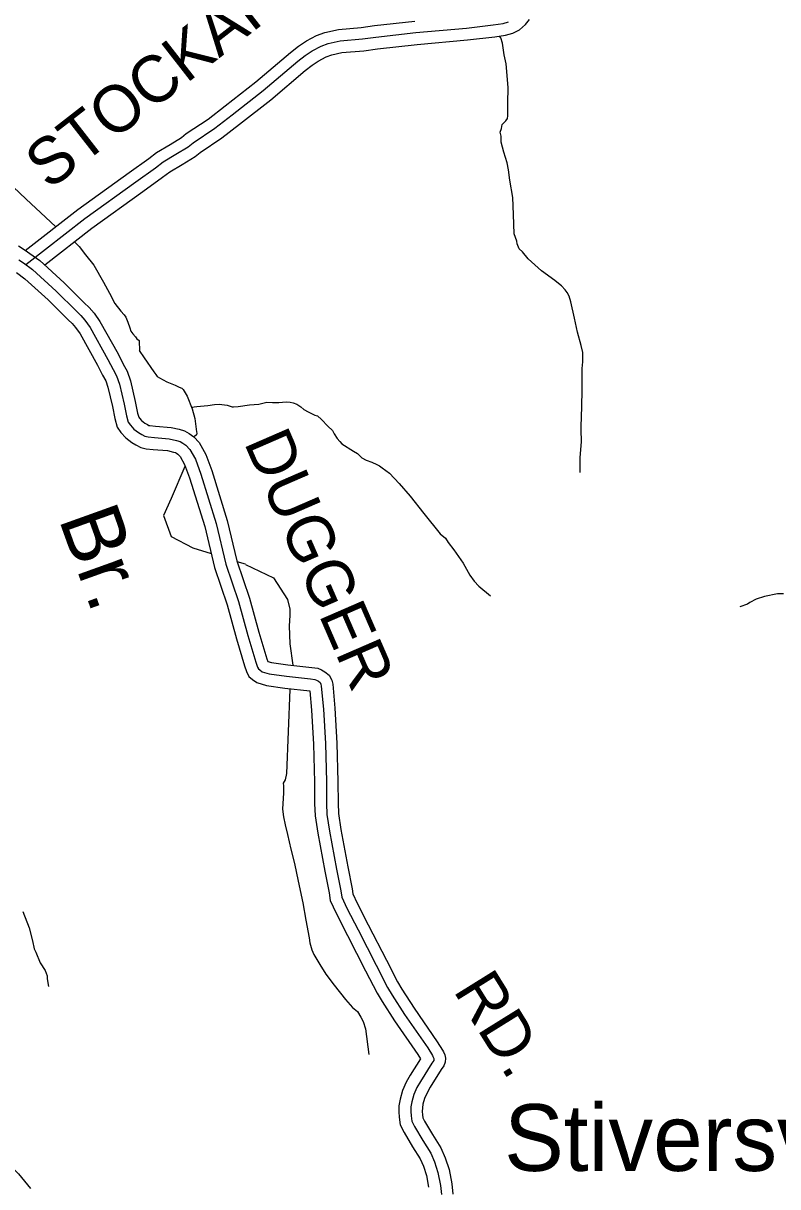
# Model space of a CAD drawing. Extents: x 1551132 to 1791609, y 378168 to 563823.
# Drawn here: x 1647964 to 1653929, y 406494 to 415696 of the extents above; entities that cross this region are included whole.
import ezdxf

# ---------------------------------------------------------------- set-up
doc = ezdxf.new("R2010")
doc.units = 0
for name, color, linetype in [('DESIGN - DRAINAGE - Bridges and Cross Drains Size Text', 7, 'Continuous'), ('DESIGN - ROW - Right-of-Way and Easement Labels', 7, 'Continuous'), ('DESIGN - TRANSPORTATION - Text', 7, 'Continuous'), ('SURVEY - PROPERTY - Owners', 7, 'Continuous'), ('SURVEY - VEGETATION - Features with Text', 7, 'Continuous')]:
    doc.layers.add(name, color=color, linetype=linetype)

msp = doc.modelspace()

# ---------------------------------------------------------------- linework, layer by layer
at = {"layer": 'DESIGN - TRANSPORTATION - Text'}
for points in [[(1652367.563, 412141.607), (1652366.321, 412257.802), (1652377.18, 412387.939), (1652373.78, 412480.116), (1652374.046, 412520.175), (1652376.371, 412570.243), (1652383.763, 412782.532), (1652382.955, 412964.837), (1652387.313, 413018.897), (1652387.555, 413056.956), (1652387.68, 413074.982), (1652387.796, 413093.007), (1652374.147, 413147.192), (1652344.831, 413251.57), (1652321.573, 413363.923), (1652292.416, 413492.334), (1652280.716, 413538.494), (1652264.9, 413566.653), (1652249.05, 413588.795), (1652219.242, 413619.063), (1652169.502, 413657.472), (1652167.527, 413661.497), (1652060.029, 413738.382), (1651954.657, 413833.285), (1651911.016, 413887.678), (1651885.175, 413911.903), (1651869.442, 413952.08), (1651865.567, 413972.138), (1651845.951, 414030.373), (1651838.952, 414182.669), (1651833.827, 414316.922), (1651810.736, 414455.309), (1651799.278, 414537.528), (1651789.628, 414591.68), (1651764.187, 414675.999), (1651742.696, 414754.284), (1651741.012, 414802.368), (1651735.221, 414834.461), (1651745.404, 414862.437), (1651749.612, 414894.463), (1651765.729, 414912.371), (1651779.812, 414924.297), (1651791.928, 414942.239), (1651796.07, 414964.248), (1651794.728, 415064.417), (1651797.528, 415186.595), (1651782.762, 415375.009), (1651765.237, 415447.252), (1651751.829, 415537.488), (1651740.113, 415581.647), (1651730.271, 415594.981)], [(1646706.639, 414790.84), (1646807.17, 414820.108), (1646909.284, 414837.408), (1646993.332, 414844.825), (1647087.321, 414844.159), (1647211.144, 414817.241), (1647328.932, 414786.357), (1647434.705, 414751.548), (1647508.528, 414724.981), (1647542.377, 414702.705), (1647576.218, 414678.43), (1647592.018, 414648.271), (1647607.917, 414632.128), (1647641.65, 414591.827), (1647663.591, 414583.661), (1647703.449, 414561.335), (1647834.712, 414450.232), (1647987.758, 414304.912), (1648138.813, 414161.608), (1648221.769, 414086.723)], [(1648367.308, 413966.153), (1648405.282, 413929.344), (1648456.864, 413864.875), (1648522.321, 413782.273), (1648597.435, 413647.52), (1648644.868, 413561.051), (1648688.333, 413480.607), (1648735.94, 413420.172), (1648761.74, 413389.938), (1648773.623, 413371.829), (1648789.356, 413331.653), (1648805.064, 413287.469), (1648814.897, 413261.36), (1648830.746, 413239.209), (1648850.588, 413215.025), (1648862.487, 413198.916), (1648879.787, 413186.358), (1648883.32, 413102.864)], [(1648879.07, 413109.039), (1648920.619, 413048.729), (1648995.909, 412940.018), (1649011.759, 412917.867), (1649021.658, 412901.775), (1649041.591, 412891.617), (1649099.373, 412859.158), (1649165.213, 412834.649), (1649195.104, 412818.407), (1649217.045, 412810.24), (1649228.97, 412798.139), (1649260.636, 412747.83), (1649297.977, 412647.402), (1649319.476, 412571.125), (1649332.784, 412464.864), (1649336.701, 412452.814), (1649332.626, 412440.822), (1649317.485, 412428.863)], [(1649304.568, 412656.919), (1649293.902, 412658.361), (1649335.101, 412665.928), (1649423.149, 412673.311), (1649475.198, 412680.961), (1649513.205, 412682.695), (1649575.162, 412676.245), (1649615.069, 412661.936), (1649627.069, 412661.853), (1649663.077, 412663.603), (1649751.166, 412676.995), (1649825.198, 412682.487), (1649889.296, 412698.054), (1649933.279, 412695.737), (1649985.286, 412697.37), (1650043.309, 412700.971), (1650073.292, 412698.754), (1650097.25, 412692.57), (1650127.199, 412684.345), (1650157.048, 412662.103), (1650180.914, 412641.902), (1650216.78, 412621.61), (1650268.612, 412595.201), (1650290.579, 412591.043), (1650322.378, 412560.767), (1650372.052, 412510.332), (1650407.809, 412474.023), (1650421.65, 412449.881), (1650445.4, 412411.655), (1650467.241, 412387.454), (1650483.124, 412369.312), (1650574.747, 412312.577), (1650606.613, 412292.319), (1650640.404, 412260.026), (1650674.269, 412239.751), (1650720.16, 412223.4), (1650758.034, 412205.1), (1650779.967, 412194.933), (1650801.875, 412180.749), (1650859.582, 412136.273), (1650935.055, 412055.604), (1651022.403, 411956.827), (1651131.5, 411819.831), (1651260.439, 411658.661), (1651302.204, 411622.301), (1651323.987, 411590.092), (1651367.603, 411531.691), (1651442.918, 411426.988), (1651494.283, 411330.469), (1651529.974, 411284.142), (1651565.715, 411243.825), (1651657.204, 411167.048)], [(1649241.178, 412191.457), (1649132.797, 411935.917), (1649073.115, 411803.746), (1649132.797, 411637.459), (1649303.293, 411547.915), (1649447.989, 411503.122)], [(1649652.701, 411439.762), (1649718.183, 411419.495)], [(1649720.741, 411414.653), (1649942.678, 411309.151), (1650053.5, 411138.605), (1650070.55, 411061.853), (1650070.55, 411010.685), (1650065.55, 410929.424), (1650070.549, 410788.97), (1650096.124, 410618.424)], [(1653975.225, 411182.666), (1653927.234, 411183.008), (1653825.095, 411161.691), (1653758.955, 411140.123), (1653708.789, 411114.439), (1653688.698, 411100.555), (1653630.575, 411080.938)], [(1650070.549, 410426.552), (1650043.816, 409763.127), (1650035.491, 409713.1), (1650019.308, 409685.166), (1650021.175, 409665.124), (1650020.808, 409609.039), (1650013.958, 409478.869), (1650021.558, 409418.718), (1650035.149, 409356.524), (1650052.649, 409280.272), (1650079.89, 409163.894), (1650107.139, 409049.516), (1650138.23, 408911.071), (1650173.113, 408740.541), (1650198.204, 408602.138), (1650223.286, 408461.734), (1650229.019, 408421.633), (1650244.669, 408367.432), (1650260.427, 408331.264), (1650307.901, 408250.795), (1650355.4, 408174.335), (1650422.831, 408087.716), (1650510.088, 407974.913), (1650565.678, 407912.42), (1650605.46, 407880.086), (1650633.168, 407835.818), (1650650.934, 407799.634), (1650668.567, 407743.415), (1650695.225, 407538.893)], [(1647960.989, 408671.155), (1648010.13, 408540.593), (1648037.462, 408438.232), (1648049.054, 408376.047), (1648062.87, 408347.905), (1648098.311, 408263.519), (1648135.918, 408203.151), (1648151.651, 408162.975), (1648151.485, 408136.933), (1648163.093, 408076.756)]]:
    msp.add_lwpolyline(points, dxfattribs=at)
at = {"layer": 'SURVEY - PROPERTY - Owners'}
for points in [[(1647979.15, 413899.559), (1648394.982, 414223.326), (1648801.764, 414516.643), (1648955.511, 414626.612), (1649017.443, 414674.205), (1649124.307, 414737.699), (1649215.355, 414793.342), (1649251.796, 414822.901), (1649424.258, 414938.679), (1649558.914, 415043.457), (1649803.516, 415234.004), (1650076.118, 415465.585), (1650138.85, 415514.328), (1650201.824, 415556.154), (1650281.18, 415598.197), (1650348.812, 415623.964), (1650455.701, 415647.807), (1650635.63, 415662.249), (1650740.57, 415676.966), (1651059.446, 415711.909)], [(1647983.192, 413787.74), (1648449.389, 414150.725), (1648854.672, 414442.966), (1649009.543, 414553.735), (1649068.425, 414598.987), (1649171.123, 414660.005), (1649267.804, 414719.09), (1649305.753, 414749.866), (1649477.449, 414865.136), (1649614.637, 414971.88), (1649860.773, 415163.627), (1650133.334, 415395.167), (1650191.841, 415440.626), (1650248.264, 415478.102), (1650318.704, 415515.42), (1650374.97, 415536.862), (1650469.268, 415557.896), (1650645.564, 415572.046), (1650751.811, 415586.947), (1651068.445, 415621.64), (1651467.169, 415657.466), (1651679.623, 415683.25), (1651757.804, 415694.442), (1651799.962, 415706.009)], [(1648133.58, 413785.331), (1648505.946, 414075.256), (1648909.67, 414366.372), (1649065.708, 414477.983), (1649121.424, 414520.793), (1649219.788, 414579.236), (1649322.319, 414641.905), (1649361.835, 414673.947), (1649532.747, 414788.684), (1649672.561, 414897.478), (1649920.297, 415090.467), (1650192.807, 415321.965), (1650246.923, 415364.016), (1650296.538, 415396.967), (1650357.712, 415429.376), (1650402.161, 415446.318), (1650483.367, 415464.427), (1650655.888, 415478.277), (1650763.494, 415493.369), (1651077.803, 415527.804), (1651477.069, 415563.68), (1651691.981, 415589.764), (1651777.037, 415601.94), (1651834.452, 415617.69), (1651886.56, 415644.616), (1651935.075, 415684.958), (1651966.099, 415726.326)], [(1647924.61, 413935.902), (1647978.425, 413901.651), (1648016.757, 413875.642), (1648093.556, 413819.224), (1648287.451, 413642.869), (1648446.189, 413483.557), (1648485.038, 413448.448), (1648523.054, 413402.563), (1648569.453, 413337.395), (1648712.799, 413080.33), (1648754.34, 412999.669), (1648785.314, 412943.335), (1648810.822, 412867.274), (1648848.887, 412703.628), (1648867.887, 412613.001), (1648876.737, 412580.45), (1648881.82, 412573.108), (1648899.169, 412553.516), (1648925.744, 412533.932), (1648945.952, 412521.274), (1648956.243, 412515.815), (1648964.051, 412514.123), (1649008.534, 412510.215), (1649132.372, 412498.748), (1649196.071, 412484.573), (1649238.678, 412472.856), (1649275.836, 412452.189), (1649311.21, 412425.205), (1649353.15, 412379.72), (1649407.424, 412285.801), (1649454.156, 412159.923), (1649577.011, 411763.137), (1649652.451, 411443.304), (1649751.79, 411149.763), (1649826.247, 410879.456), (1649890.329, 410667.984), (1649896.27, 410648.675), (1649926.494, 410639.458), (1650056.066, 410621.516), (1650245.304, 410600.099), (1650292.869, 410594.132)], [(1647928.601, 413825.841), (1647964.417, 413801.532), (1648036.032, 413748.922), (1648224.769, 413577.259), (1648383.607, 413417.847), (1648419.364, 413385.529), (1648451.089, 413347.245), (1648492.663, 413288.852), (1648632.851, 413037.462), (1648674.267, 412957.043), (1648701.908, 412906.767), (1648723.449, 412842.524), (1648760.314, 412684.044), (1648779.656, 412591.775), (1648793.297, 412541.607), (1648810.33, 412517.015), (1648837.629, 412486.189), (1648874.687, 412458.88), (1648900.569, 412442.663), (1648924.81, 412429.813), (1648950.427, 412424.263), (1649000.384, 412419.871), (1649118.281, 412408.954), (1649174.18, 412396.512), (1649204.121, 412388.279), (1649226.028, 412376.095), (1649249.894, 412357.886), (1649279.652, 412325.619), (1649325.059, 412247.05), (1649368.25, 412130.697), (1649489.447, 411739.278), (1649565.153, 411418.295), (1649665.034, 411123.154), (1649739.107, 410854.255), (1649803.581, 410641.491), (1649815.314, 410603.357), (1649822.188, 410589.673), (1649833.147, 410581.19), (1649853.046, 410567.023), (1649906.92, 410550.589), (1650044.75, 410531.505), (1650234.554, 410510.03), (1650268.52, 410505.763)], [(1647910.01, 413724.496), (1647976.242, 413675.845), (1648159.612, 413509.058), (1648318.558, 413349.545), (1648351.099, 413320.128), (1648376.282, 413289.735), (1648412.84, 413238.392), (1648549.745, 412992.902), (1648591.027, 412912.734), (1648615.201, 412868.758), (1648632.626, 412816.79), (1648668.242, 412663.686), (1648687.941, 412569.708), (1648706.566, 412501.231), (1648736.015, 412458.705), (1648773.656, 412416.204), (1648821.613, 412380.862), (1648853.395, 412360.944), (1648892.136, 412340.411), (1648936.26, 412330.852), (1648991.909, 412325.96), (1649103.631, 412315.61), (1649151.422, 412304.976), (1649168.196, 412300.36), (1649174.255, 412296.993), (1649186.163, 412287.909), (1649203.246, 412269.375), (1649239.436, 412206.766), (1649278.952, 412100.321), (1649398.416, 411714.478), (1649474.405, 411392.303), (1649574.853, 411095.495), (1649648.526, 410828.054), (1649713.399, 410613.949), (1649727.516, 410568.081), (1649747.548, 410528.213), (1649776.923, 410505.471), (1649810.864, 410481.304), (1649886.57, 410458.212), (1650032.983, 410437.944), (1650228.887, 410415.777)], [(1650268.52, 410505.763), (1650282.469, 410499.655), (1650298.394, 410491.254), (1650310.335, 410481.412), (1650316.443, 410469.67), (1650320.135, 410453.303), (1650336.835, 410270.949), (1650352.901, 409998.483), (1650360.75, 409696.042), (1650361.542, 409525.821), (1650364.917, 409437.685), (1650385.966, 409305.356), (1650439.84, 409006.565), (1650474.606, 408834.086), (1650482.247, 408783.959), (1650521.621, 408697.549), (1650610.377, 408524.653), (1650754.365, 408245.204), (1650843.105, 408070.299), (1650880.654, 408007.939), (1650977.56, 407857.01), (1651161.63, 407591.262), (1651199.196, 407530.902), (1651203.138, 407522.86), (1651209.038, 407508.801), (1651210.596, 407501.968), (1651210.363, 407496.976), (1651208.921, 407492.776), (1651192.771, 407470.875), (1651103.757, 407327.088), (1651075.424, 407277.528), (1651051.041, 407223.644), (1651034.633, 407165.7), (1651028.35, 407125.699), (1651028.083, 407087.648), (1651029.842, 407053.598), (1651035.541, 407011.496), (1651057.241, 406969.279), (1651122.439, 406858.642), (1651185.713, 406758.031), (1651215.22, 406689.721), (1651242.628, 406607.403), (1651261.886, 406503.125), (1651269.386, 406432.981)], [(1650292.869, 410594.132), (1650321.868, 410581.423), (1650348.918, 410567.156), (1650382.275, 410539.664), (1650402.341, 410501.105), (1650409.925, 410467.479), (1650427.299, 410277.757), (1650443.54, 410002.333), (1650451.448, 409697.433), (1650452.24, 409527.771), (1650455.348, 409446.577), (1650475.397, 409320.532), (1650528.938, 409023.574), (1650563.953, 408849.895), (1650570.02, 408810.102), (1650603.286, 408737.092), (1650691.042, 408566.145), (1650835.13, 408286.505), (1650922.503, 408114.275), (1650957.685, 408055.849), (1651053.025, 407907.362), (1651237.462, 407641.088), (1651278.628, 407574.945), (1651285.753, 407560.403), (1651295.719, 407536.644), (1651301.777, 407510.085), (1651300.36, 407479.792), (1651290.194, 407450.15), (1651267.961, 407419.999), (1651181.713, 407280.687), (1651156.297, 407236.227), (1651136.473, 407192.418), (1651123.398, 407146.233), (1651119.006, 407118.299), (1651118.806, 407089.674), (1651120.231, 407062.039), (1651123.339, 407039.106), (1651136.714, 407013.08), (1651199.921, 406905.827), (1651266.211, 406800.416), (1651300.043, 406722.097), (1651330.684, 406630.078), (1651351.709, 406516.2), (1651360.409, 406434.84)], [(1650228.887, 410415.777), (1650242.795, 410263.873), (1650258.686, 409994.483), (1650266.469, 409694.6), (1650267.261, 409523.795), (1650270.911, 409428.443), (1650293.002, 409289.581), (1650347.217, 408988.881), (1650381.733, 408817.652), (1650391.007, 408756.792), (1650436.731, 408656.448), (1650526.529, 408481.527), (1650670.417, 408202.278), (1650760.565, 408024.581), (1650800.581, 407958.138), (1650899.112, 407804.676), (1651082.799, 407539.469), (1651103.623, 407506.009), (1651022.717, 407375.323), (1650991.359, 407320.463), (1650962.235, 407256.111), (1650942.369, 407185.934), (1650934.111, 407133.391), (1650933.777, 407085.548), (1650935.877, 407044.822), (1650944.277, 406982.796), (1650974.626, 406923.752), (1651041.9, 406809.591), (1651102.031, 406713.972), (1651127.047, 406656.07), (1651151.097, 406583.835), (1651168.513, 406489.533)], [(1647333.578, 407316.677), (1647421.134, 407113.447), (1647454.775, 407021.578), (1647464.208, 407004.828), (1647471.05, 406995.136), (1647496.483, 406973.852), (1647565.298, 406913.875), (1647733.419, 406779.13), (1647797.984, 406725.645), (1647849.932, 406673.577), (1647925.847, 406595.884), (1648019.637, 406480.097)]]:
    msp.add_lwpolyline(points, dxfattribs=at)

# ---------------------------------------------------------------- texts
at = {"layer": 'DESIGN - DRAINAGE - Bridges and Cross Drains Size Text'}
msp.add_text('Br.', height=475.0096, rotation=289.7434278, dxfattribs=at).set_placement((1648240.946, 411777.82))
at = {"layer": 'DESIGN - ROW - Right-of-Way and Easement Labels'}
for s, height, rotation, p in [('STOCKARD', 369.9985, 37.9187806, (1648167.646, 414370.397)), ('DUGGER', 370.0067, 293.4847528, (1649705.334, 412381.754)), ('RD.', 370.0044, 301.8969, (1651358.218, 408046.991))]:
    msp.add_text(s, height=height, rotation=rotation, dxfattribs=at).set_placement(p)
at = {"layer": 'SURVEY - VEGETATION - Features with Text'}
msp.add_text('Stiversville', height=527.98765, rotation=0.0000306, dxfattribs=at).set_placement((1651766.132, 406618.703))

doc.saveas('drawing.dxf')
